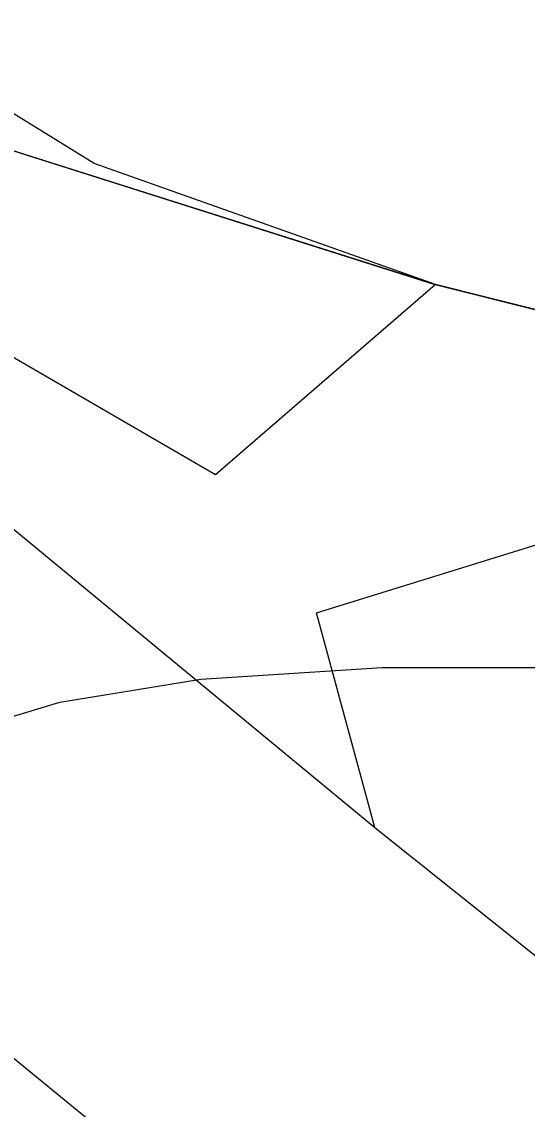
# Model space of a CAD drawing. Extents: x -662620 to -656370, y -1067090 to -1062990.
# Drawn here: x -658946.1 to -658895.9, y -1064631.8 to -1064523.8 of the extents above; entities that cross this region are included whole.
import ezdxf

# ---------------------------------------------------------------- set-up
doc = ezdxf.new("R2010")
doc.units = 0
for name, color, linetype in [('OBVOD_PÚ', 7, 'Continuous'), ('Organizacni_opatreni_ochranne_zatravnení__protierozni_rozmistovani_plodin__osevni_postup__stridani_plodin', 7, 'Continuous'), ('ORNÁ_PŮDA_-_STÁVAJÍCÍ', 7, 'Continuous'), ('VRSTEVNICE_ZÁKLADNÍ', 7, 'Continuous'), ('VRSTVA_1', 7, 'Continuous')]:
    doc.layers.add(name, color=color, linetype=linetype)

msp = doc.modelspace()

# ---------------------------------------------------------------- linework, layer by layer
at = {"layer": 'OBVOD_PÚ'}
for points in [[(-658905.04, -1064549.91), (-658949.71, -1064535.77)], [(-658905.04, -1064549.91), (-658862.93, -1064560.45)]]:
    msp.add_lwpolyline(points, dxfattribs=at)
at = {"layer": 'Organizacni_opatreni_ochranne_zatravnení__protierozni_rozmistovani_plodin__osevni_postup__stridani_plodin'}
msp.add_lwpolyline([(-658678.49, -1064622.7), (-658756.46, -1064575.01), (-658791.51, -1064558.37), (-658799.9, -1064556), (-658826.4, -1064556.6), (-658852.8, -1064558), (-658862.9, -1064560.5), (-658905, -1064549.9), (-658938.9, -1064537.9), (-658952.7, -1064529.4), (-658955.5, -1064524.1), (-658947.7, -1064504.4)], dxfattribs=at)
at = {"layer": 'ORNÁ_PŮDA_-_STÁVAJÍCÍ'}
for p, q in [((-658905.04, -1064549.91), (-658949.71, -1064535.77)), ((-658863.12, -1064560.4), (-658905.04, -1064549.91))]:
    msp.add_line(p, q, dxfattribs=at)
msp.add_lwpolyline([(-658737.26, -1064586.69), (-658754.41, -1064576.14), (-658770.82, -1064569.34), (-658780.23, -1064564.13), (-658795.46, -1064556.84), (-658802.38, -1064556.01), (-658815.36, -1064556.68), (-658828.05, -1064557.18), (-658849.98, -1064559.57), (-658853.86, -1064561.17), (-658862.9, -1064560.45), (-658862.9, -1064560.45), (-658862.93, -1064560.44), (-658863.12, -1064560.4), (-658905.04, -1064549.91), (-658949.71, -1064535.77), (-658955.92, -1064533.82), (-658957, -1064529.63), (-658955.16, -1064524.06), (-658950.14, -1064511.52)], dxfattribs=at)
at = {"layer": 'VRSTEVNICE_ZÁKLADNÍ'}
msp.add_lwpolyline([(-659024.77, -1064718.13), (-659022.77, -1064696.11), (-659018.89, -1064674.46), (-659011.48, -1064653.52), (-659007.9, -1064645.8), (-659002.9, -1064637.23), (-658989.75, -1064620.07), (-658975.03, -1064607.07), (-658969.45, -1064603.06), (-658960.45, -1064597.92), (-658950.3, -1064593.77), (-658942.3, -1064591.34), (-658928.29, -1064589.06), (-658910.28, -1064587.91), (-658889.98, -1064587.91)], dxfattribs=at)
msp.add_lwpolyline([(-659024.77, -1064718.13), (-659022.77, -1064696.11), (-659018.89, -1064674.46), (-659011.48, -1064653.52), (-659007.9, -1064645.8), (-659002.9, -1064637.23), (-658989.75, -1064620.07), (-658975.03, -1064607.07), (-658969.45, -1064603.06), (-658960.45, -1064597.92), (-658950.3, -1064593.77), (-658942.3, -1064591.34), (-658928.29, -1064589.06), (-658910.28, -1064587.91), (-658889.98, -1064587.91)], dxfattribs=at)
at = {"layer": 'VRSTVA_1'}
for points in [[(-658905.01, -1064549.94), (-658949.7, -1064535.79)], [(-658905.01, -1064549.94), (-658926.84, -1064568.8)], [(-658926.84, -1064568.8), (-658956.93, -1064551.36)], [(-658916.81, -1064582.48), (-658849.14, -1064561.56)], [(-658948.52, -1064572.86), (-658911, -1064603.8)], [(-658911, -1064603.8), (-658916.81, -1064582.48)], [(-658989.58, -1064591.73), (-658865.55, -1064693.31)], [(-658911, -1064603.8), (-658887.71, -1064622.37)]]:
    msp.add_lwpolyline(points, dxfattribs=at)

doc.saveas('drawing.dxf')
